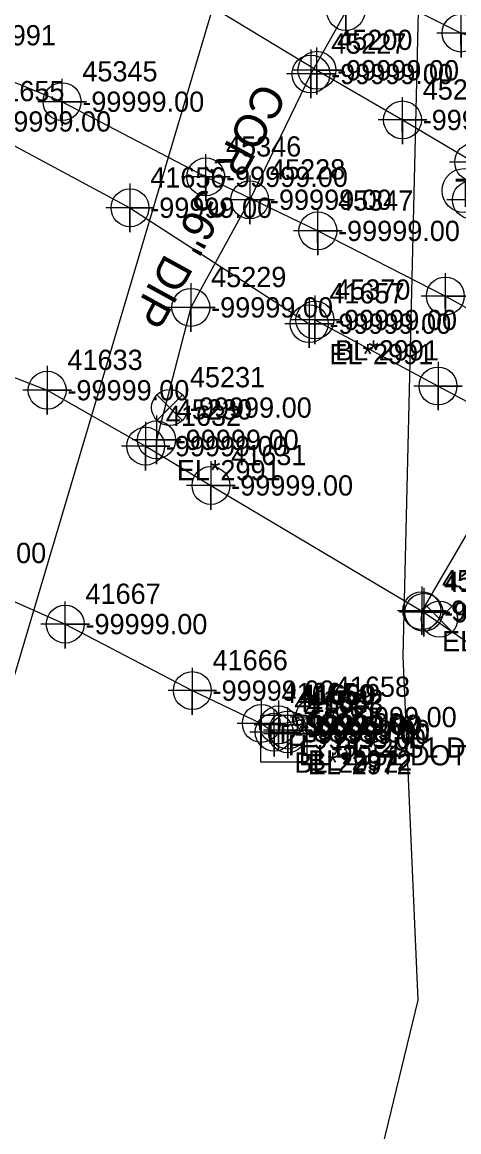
# Model space of a CAD drawing. Extents: x 2083698 to 2094313, y 743246 to 752873.
# Drawn here: x 2093524.6 to 2093578.6, y 743794.1 to 743931 of the extents above; entities that cross this region are included whole.
import ezdxf

# ---------------------------------------------------------------- set-up
doc = ezdxf.new("R2010")
doc.units = 0
for name, color, linetype in [('COGO Default Point Number', 7, 'Continuous'), ('Exist Property Iron Pin CELL', 7, 'Continuous'), ('Exist Property Iron Pin Cogo Elevation', 7, 'Continuous'), ('Exist Property Iron Pin Cogo Number', 7, 'Continuous'), ('Exist Property Iron Pin Leader', 7, 'Continuous'), ('Exist Property Iron Pin Text', 7, 'Continuous'), ('Exist Property Line', 7, 'Continuous'), ('Exist Property Monument Leader', 7, 'Continuous'), ('Exist Property Monument Text', 7, 'Continuous'), ('Exist Right of Way Line', 7, 'Continuous'), ('Exist Right of Way Line Leader', 7, 'Continuous'), ('Exist Right of Way Line Text', 7, 'Continuous'), ('Exist Right of Way Width CELL', 7, 'Continuous'), ('Exist Roads EOP', 7, 'Continuous'), ('Exist Roads EOP Leader', 7, 'Continuous'), ('Exist Roads EOP Text', 7, 'Continuous'), ('Exist Utilities Power Joint Use Telephone Cogo Elevation', 7, 'Continuous'), ('Exist Utilities Power Joint Use Telephone Cogo Number', 7, 'Continuous'), ('Exist Utilities Power UG Cable SUE LOS B', 7, 'Continuous'), ('Exist Utilities Power UG Cable SUE LOS C', 7, 'Continuous'), ('Exist Utilities Telephone UG Conduit SUE LOS B', 7, 'Continuous'), ('Exist Utilities Telephone UG Conduit SUE LOS D', 7, 'Continuous'), ('Exist Utilities Water UG Line SUE LOS B', 7, 'Continuous'), ('Exist Utilities Water UG Line SUE LOS B Text', 7, 'Continuous'), ('Scratch_Level_2', 7, 'Continuous'), ('Scratch_Level_3', 7, 'Continuous')]:
    doc.layers.add(name, color=color, linetype=linetype)

msp = doc.modelspace()

# ---------------------------------------------------------------- linework, layer by layer
at = {"layer": 'COGO Default Point Number'}
for points in [[(2093564.6, 743935.28), (2093564.6, 743929.28), (2093564.6, 743932.28), (2093567.6, 743932.28), (2093561.6, 743932.28)], [(2093560.29, 743927.58), (2093560.29, 743921.58), (2093560.29, 743924.58), (2093563.29, 743924.58), (2093557.29, 743924.58)], [(2093552.73, 743912.06), (2093552.73, 743906.06), (2093552.73, 743909.06), (2093555.73, 743909.06), (2093549.73, 743909.06)], [(2093537.94, 743911.07), (2093537.94, 743905.07), (2093537.94, 743908.07), (2093540.94, 743908.07), (2093534.94, 743908.07)], [(2093545.46, 743898.78), (2093545.46, 743892.78), (2093545.46, 743895.78), (2093548.46, 743895.78), (2093542.46, 743895.78)], [(2093560.07, 743896.77), (2093560.07, 743890.77), (2093560.07, 743893.77), (2093563.07, 743893.77), (2093557.07, 743893.77)], [(2093560.78, 743897.23), (2093560.78, 743891.23), (2093560.78, 743894.23), (2093563.78, 743894.23), (2093557.78, 743894.23)], [(2093527.71, 743888.56), (2093527.71, 743882.56), (2093527.71, 743885.56), (2093530.71, 743885.56), (2093524.71, 743885.56)], [(2093575.99, 743889.08), (2093575.99, 743883.08), (2093575.99, 743886.08), (2093578.99, 743886.08), (2093572.99, 743886.08)], [(2093539.87, 743881.66), (2093539.87, 743875.66), (2093539.87, 743878.66), (2093542.87, 743878.66), (2093536.87, 743878.66)], [(2093541.22, 743882.44), (2093541.22, 743876.44), (2093541.22, 743879.44), (2093544.22, 743879.44), (2093538.22, 743879.44)], [(2093547.94, 743876.81), (2093547.94, 743870.81), (2093547.94, 743873.81), (2093550.94, 743873.81), (2093544.94, 743873.81)], [(2093573.99, 743861.36), (2093573.99, 743855.36), (2093573.99, 743858.36), (2093576.99, 743858.36), (2093570.99, 743858.36)], [(2093574.24, 743861.16), (2093574.24, 743855.16), (2093574.24, 743858.16), (2093577.24, 743858.16), (2093571.24, 743858.16)]]:
    msp.add_lwpolyline(points, dxfattribs=at)
for centre in [(2093564.6, 743932.28), (2093560.29, 743924.58), (2093537.94, 743908.07), (2093552.73, 743909.06), (2093545.46, 743895.78), (2093560.78, 743894.23), (2093560.07, 743893.77), (2093575.99, 743886.08), (2093527.71, 743885.56), (2093541.22, 743879.44), (2093539.87, 743878.66), (2093547.94, 743873.81), (2093573.99, 743858.36), (2093574.24, 743858.16)]:
    msp.add_circle(centre, 2.34, dxfattribs=at)
at = {"layer": 'Exist Property Iron Pin CELL'}
for p, q in [((2093554.08, 743845.42), (2093554.08, 743839.7)), ((2093559.81, 743845.42), (2093554.08, 743845.42)), ((2093559.81, 743839.7), (2093559.81, 743845.42)), ((2093556.94, 743842.56), (2093556.94, 743842.56)), ((2093554.08, 743839.7), (2093559.81, 743839.7))]:
    msp.add_line(p, q, dxfattribs=at)
at = {"layer": 'Exist Property Iron Pin Text'}
for points in [[(2093556.28, 743847.27), (2093556.28, 743841.27), (2093556.28, 743844.27), (2093559.28, 743844.27), (2093553.28, 743844.27)], [(2093560.74, 743848.23), (2093560.74, 743842.23), (2093560.74, 743845.23), (2093563.74, 743845.23), (2093557.74, 743845.23)]]:
    msp.add_lwpolyline(points, dxfattribs=at)
for centre in [(2093560.74, 743845.23), (2093556.28, 743844.27)]:
    msp.add_circle(centre, 2.34, dxfattribs=at)
at = {"layer": 'Exist Right of Way Line Text'}
for points in [[(2093578.8, 743932.45), (2093578.84, 743926.63), (2093578.82, 743929.63), (2093581.84, 743929.63), (2093575.84, 743929.63)], [(2093560.99, 743927.86), (2093561.03, 743922.04), (2093561.01, 743925.04), (2093564.03, 743925.04), (2093558.03, 743925.04)], [(2093529.51, 743923.98), (2093529.55, 743918.16), (2093529.53, 743921.16), (2093532.55, 743921.16), (2093526.55, 743921.16)], [(2093571.57, 743921.72), (2093571.6, 743915.91), (2093571.58, 743918.91), (2093574.6, 743918.91), (2093568.6, 743918.91)], [(2093580.37, 743916.52), (2093580.4, 743910.71), (2093580.39, 743913.71), (2093583.4, 743913.71), (2093577.4, 743913.71)], [(2093547.26, 743914.7), (2093547.3, 743908.89), (2093547.28, 743911.89), (2093550.3, 743911.89), (2093544.3, 743911.89)], [(2093580.07, 743911.85), (2093580.1, 743906.04), (2093580.09, 743909.04), (2093583.1, 743909.04), (2093577.1, 743909.04)], [(2093561.1, 743908.04), (2093561.14, 743902.22), (2093561.12, 743905.22), (2093564.14, 743905.22), (2093558.14, 743905.22)], [(2093576.87, 743899.99), (2093576.9, 743894.18), (2093576.88, 743897.18), (2093579.9, 743897.18), (2093573.9, 743897.18)], [(2093529.9, 743859.51), (2093529.94, 743853.7), (2093529.92, 743856.7), (2093532.94, 743856.7), (2093526.94, 743856.7)], [(2093545.6, 743851.31), (2093545.64, 743845.5), (2093545.62, 743848.5), (2093548.64, 743848.5), (2093542.64, 743848.5)], [(2093554.13, 743847.27), (2093554.16, 743841.45), (2093554.15, 743844.45), (2093557.16, 743844.45), (2093551.16, 743844.45)], [(2093555.72, 743846.17), (2093555.75, 743840.36), (2093555.73, 743843.36), (2093558.75, 743843.36), (2093552.75, 743843.36)], [(2093557.39, 743845.99), (2093557.42, 743840.17), (2093557.41, 743843.17), (2093560.42, 743843.17), (2093554.42, 743843.17)], [(2093557.41, 743846.44), (2093557.44, 743840.63), (2093557.42, 743843.63), (2093560.44, 743843.63), (2093554.44, 743843.63)]]:
    msp.add_lwpolyline(points, dxfattribs=at)
for centre in [(2093578.84, 743929.63), (2093561.03, 743925.04), (2093529.55, 743921.16), (2093571.6, 743918.91), (2093580.4, 743913.71), (2093547.3, 743911.89), (2093580.1, 743909.04), (2093561.14, 743905.22), (2093576.9, 743897.18), (2093529.94, 743856.7), (2093545.64, 743848.5), (2093554.16, 743844.45), (2093555.75, 743843.36), (2093557.44, 743843.63), (2093557.42, 743843.17)]:
    msp.add_circle(centre, 2.34, dxfattribs=at)
at = {"layer": 'Exist Roads EOP'}
for points in [[(2093544.41, 743884.99), (2093541.26, 743881.84), (2093542.84, 743883.42), (2093544.41, 743881.84), (2093541.26, 743884.99)], [(2093577.74, 743858.9), (2093574.59, 743855.75), (2093576.16, 743857.32), (2093577.74, 743855.75), (2093574.59, 743858.9)]]:
    msp.add_lwpolyline(points, dxfattribs=at)
for centre in [(2093542.84, 743883.42), (2093576.16, 743857.32)]:
    msp.add_circle(centre, 2.23, dxfattribs=at)
at = {"layer": 'Exist Utilities Power UG Cable SUE LOS B'}
msp.add_line((2093560.74, 743845.23), (2093556.28, 743844.27), dxfattribs=at)
at = {"layer": 'Exist Utilities Power UG Cable SUE LOS C'}
msp.add_line((2093454.44, 743617.61), (2093577.14, 744030.24), dxfattribs=at)
at = {"layer": 'Exist Utilities Telephone UG Conduit SUE LOS B'}
msp.add_line((2093557.44, 743843.63), (2093557.42, 743843.17), dxfattribs=at)
for points in [[(2093310.54, 744009.39), (2093322.82, 744005.22), (2093337.8, 744000.12), (2093362.38, 743991.33), (2093380.04, 743987.01), (2093399.67, 743981.23), (2093409.84, 743974.58), (2093429.84, 743965.45), (2093441.05, 743960.44), (2093457.35, 743953.23), (2093481.49, 743942.3), (2093498.19, 743934.07), (2093529.55, 743921.16), (2093547.3, 743911.89), (2093561.14, 743905.22), (2093576.9, 743897.18), (2093595.77, 743886.69), (2093600.65, 743883.85), (2093611.31, 743876.33), (2093624.4, 743867.89), (2093638.39, 743859.54), (2093654.22, 743849.48), (2093714.03, 743810.35)], [(2093369.97, 744004.72), (2093385, 744000.69), (2093397.92, 743998.29), (2093413.93, 743992.46), (2093450.28, 743980.69), (2093465.66, 743973.97), (2093476.52, 743967.58), (2093494.57, 743957.83), (2093514.85, 743952.2), (2093545.71, 743934.33), (2093561.03, 743925.04), (2093571.6, 743918.91), (2093580.4, 743913.71), (2093585.94, 743910.7), (2093593.85, 743907.19), (2093609.85, 743903.54), (2093629.67, 743896.11)], [(2093431.96, 743997.98), (2093437.69, 743992.95), (2093453.45, 743985.76), (2093468.05, 743979.71), (2093480.68, 743974.35), (2093489.23, 743970.88), (2093489.03, 743970.7), (2093507.4, 743962.68), (2093516.24, 743958.73), (2093516.33, 743958.67), (2093535.61, 743951.44), (2093551.28, 743943.85), (2093563.72, 743937.24), (2093578.84, 743929.63), (2093591.46, 743925.91), (2093602.51, 743918.93), (2093614.21, 743910.78), (2093620.35, 743907.59), (2093636.17, 743901.89), (2093642.65, 743900.2), (2093645.84, 743899.58), (2093648.65, 743902.06), (2093648.92, 743905.27)], [(2093324.3, 743948.7), (2093331.1, 743945.44), (2093343.36, 743940.7), (2093356.52, 743934.29), (2093366.84, 743929.01), (2093384.31, 743921.55), (2093404.33, 743913.58), (2093426.28, 743903.99), (2093446.84, 743894.83), (2093474.72, 743882.57), (2093493.38, 743872.7), (2093510.03, 743865.48), (2093529.94, 743856.7), (2093545.64, 743848.5), (2093554.16, 743844.45), (2093555.75, 743843.36)]]:
    msp.add_lwpolyline(points, dxfattribs=at)
at = {"layer": 'Exist Utilities Telephone UG Conduit SUE LOS D'}
msp.add_lwpolyline([(2093729.86, 746559.98), (2093729.86, 746485.51), (2093728.61, 746416.16), (2093711.62, 746127.01), (2093702.37, 745955.82), (2093693.11, 745784.64), (2093668.68, 745395.41), (2093654.74, 745161.51), (2093649.12, 745054.6), (2093640.35, 744903.62), (2093631.77, 744751.08), (2093623.85, 744627.43), (2093615.93, 744503.79), (2093603.66, 744373.9), (2093590.72, 744165.44), (2093582.98, 744085.27), (2093575.24, 744005.11), (2093571.65, 743852.76), (2093573.5, 743810.29), (2093555.01, 743734.28)], dxfattribs=at)
at = {"layer": 'Exist Utilities Water UG Line SUE LOS B'}
for points in [[(2093309.19, 743997.25), (2093330.81, 743991.1), (2093356.56, 743984.1), (2093379.55, 743977.39), (2093396.23, 743971.73), (2093406.3, 743968.8), (2093428.33, 743959.72), (2093438.72, 743955.11), (2093456.01, 743947.42), (2093480.23, 743936.82), (2093480.35, 743936.7), (2093498.01, 743928.59), (2093518.05, 743918.72), (2093537.94, 743908.07), (2093560.07, 743893.77)], [(2093301.62, 743969.21), (2093335.27, 743960.32), (2093367.08, 743950.37), (2093388.86, 743942.65), (2093404.38, 743937.04), (2093423.81, 743928.99), (2093453.61, 743916.17), (2093475.2, 743907.03), (2093494.4, 743898.43), (2093527.71, 743885.56), (2093539.87, 743878.66), (2093540.83, 743878.08)], [(2093568.1, 743939.17), (2093564.6, 743932.28), (2093560.29, 743924.58), (2093552.73, 743909.06), (2093545.46, 743895.78), (2093541.22, 743879.44)], [(2093560.78, 743894.23), (2093575.99, 743886.08), (2093586.09, 743880.69), (2093601.75, 743869.32), (2093620.55, 743856.18), (2093632.5, 743848.21), (2093644.98, 743840.2), (2093700.99, 743802.89)], [(2093587.05, 743881.36), (2093584.17, 743875.72), (2093573.99, 743858.36)], [(2093540.83, 743878.08), (2093547.94, 743873.81), (2093574.24, 743858.16), (2093585.54, 743850.41), (2093599.71, 743841.8), (2093612.21, 743834.03)]]:
    msp.add_lwpolyline(points, dxfattribs=at)
msp.add_circle((2093579.23, 743910.19), 2.72, dxfattribs=at)

# ---------------------------------------------------------------- texts
at = {"layer": 'Exist Property Iron Pin CELL'}
for p in [(2093554.86, 743841.97), (2093557.43, 743840.5)]:
    msp.add_text('H', height=2.5, dxfattribs=at).set_placement(p)
at = {"layer": 'Exist Property Iron Pin Cogo Elevation'}
msp.add_text('-99999.00', height=2.5, dxfattribs=at).set_placement((2093559.44, 743841.31))
at = {"layer": 'Exist Property Iron Pin Cogo Number'}
msp.add_text('41661', height=2.5, dxfattribs=at).set_placement((2093559.44, 743845.06))
at = {"layer": 'Exist Property Iron Pin Leader'}
for s, p in [('41658', (2093563.24, 743847.73)), ('41659', (2093558.78, 743846.77))]:
    msp.add_text(s, height=2.5, dxfattribs=at).set_placement(p)
at = {"layer": 'Exist Property Line'}
for p in [(2093562.79, 743923.33), (2093520.55, 743917.47), (2093555.23, 743907.81), (2093540.44, 743906.82), (2093547.96, 743894.53), (2093562.57, 743892.52), (2093563.28, 743892.98), (2093530.21, 743884.31), (2093542.37, 743877.41), (2093543.72, 743878.19), (2093550.44, 743872.56), (2093576.49, 743857.11), (2093576.74, 743856.91)]:
    msp.add_text('-99999.00', height=2.5, dxfattribs=at).set_placement(p)
at = {"layer": 'Exist Property Monument Leader'}
for s, p in [('EL*2951 DOT TS', (2093558.78, 743839.27)), ('BL*2951 DOT TS', (2093563.24, 743840.23))]:
    msp.add_text(s, height=2.5, dxfattribs=at).set_placement(p)
at = {"layer": 'Exist Property Monument Text'}
for p in [(2093563.24, 743843.98), (2093558.78, 743843.02)]:
    msp.add_text('-99999.00', height=2.5, dxfattribs=at).set_placement(p)
at = {"layer": 'Exist Right of Way Line'}
for s, p in [('45227', (2093562.79, 743927.08)), ('41655', (2093520.55, 743921.22)), ('41656', (2093540.44, 743910.57)), ('45228', (2093555.23, 743911.56)), ('45229', (2093547.96, 743898.28)), ('45370', (2093563.28, 743896.73)), ('41657', (2093562.57, 743896.27)), ('41633', (2093530.21, 743888.06)), ('45230', (2093543.72, 743881.94)), ('41632', (2093542.37, 743881.16)), ('41631', (2093550.44, 743876.31)), ('45433', (2093576.49, 743860.86)), ('41630', (2093576.74, 743860.66))]:
    msp.add_text(s, height=2.5, dxfattribs=at).set_placement(p)
at = {"layer": 'Exist Right of Way Line Leader'}
for s, p in [('45200', (2093563.53, 743927.54)), ('45345', (2093532.05, 743923.66)), ('45201', (2093574.1, 743921.41)), ('45346', (2093549.8, 743914.39)), ('45347', (2093563.64, 743907.72)), ('41667', (2093532.44, 743859.2)), ('41666', (2093548.14, 743851)), ('41665', (2093556.66, 743846.95)), ('41662', (2093559.94, 743846.13)), ('41664', (2093558.25, 743845.86)), ('41663', (2093559.92, 743845.67))]:
    msp.add_text(s, height=2.5, dxfattribs=at).set_placement(p)
at = {"layer": 'Exist Right of Way Width CELL'}
for s, p in [('BL*2991', (2093515.96, 743928.11)), ('EL*2991', (2093562.57, 743888.77)), ('BL*2991', (2093563.28, 743889.23)), ('EL*2991', (2093543.72, 743874.44)), ('EL*2991', (2093576.49, 743853.36))]:
    msp.add_text(s, height=2.5, dxfattribs=at).set_placement(p)
at = {"layer": 'Exist Roads EOP Leader'}
msp.add_text('-99999.00', height=2.5, dxfattribs=at).set_placement((2093545.34, 743882.17))
at = {"layer": 'Exist Roads EOP Text'}
msp.add_text('45231', height=2.5, dxfattribs=at).set_placement((2093545.34, 743885.92))
at = {"layer": 'Exist Utilities Power Joint Use Telephone Cogo Elevation'}
msp.add_text('-99999.00', height=2.5, dxfattribs=at).set_placement((2093559, 743843))
at = {"layer": 'Exist Utilities Power Joint Use Telephone Cogo Number'}
msp.add_text('41660', height=2.5, dxfattribs=at).set_placement((2093559, 743846.75))
at = {"layer": 'Exist Utilities Water UG Line SUE LOS B'}
msp.add_text('T', height=3.5, dxfattribs=at).set_placement((2093578.06, 743908.18))
at = {"layer": 'Exist Utilities Water UG Line SUE LOS B Text'}
msp.add_text('COR, 36" DIP', height=4, rotation=241.3128, dxfattribs=at).set_placement((2093553.94, 743923.77))
at = {"layer": 'Scratch_Level_2'}
for p in [(2093563.53, 743923.79), (2093532.05, 743919.91), (2093574.1, 743917.66), (2093549.8, 743910.64), (2093563.64, 743903.97), (2093512.53, 743864.23), (2093532.44, 743855.45), (2093548.14, 743847.25), (2093556.66, 743843.2), (2093558.25, 743842.11), (2093559.92, 743841.92), (2093559.94, 743842.38)]:
    msp.add_text('-99999.00', height=2.5, dxfattribs=at).set_placement(p)
at = {"layer": 'Scratch_Level_3'}
for s, p in [('BL*2972', (2093558.25, 743838.36)), ('EL*2972', (2093559.92, 743838.17)), ('BL*2972', (2093559.94, 743838.63))]:
    msp.add_text(s, height=2.5, dxfattribs=at).set_placement(p)

doc.saveas('drawing.dxf')
